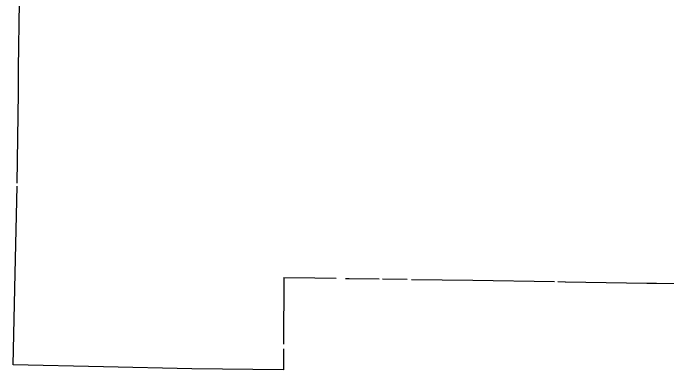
# Model space of a CAD drawing. Extents: x 77230 to 630905, y 790554 to 1662844.
# Drawn here: x 307715 to 345172, y 1369926 to 1390397 of the extents above; entities that cross this region are included whole.
import ezdxf

# ---------------------------------------------------------------- set-up
doc = ezdxf.new("R2010")
doc.units = 0
doc.layers.add('Level 43', color=7, linetype='Continuous')

msp = doc.modelspace()

# ---------------------------------------------------------------- linework, layer by layer
at = {"layer": 'Level 43'}
for points in [[(307958, 1380640), (308021, 1385825), (308030, 1387226), (308074, 1391045), (308167, 1396530)], [(307715, 1370219), (307840, 1375453), (307955, 1380462)], [(323217, 1375225), (323217, 1375214), (323211, 1371397)], [(323217, 1375225), (324995, 1375212), (326233, 1375186)], [(326754, 1375176), (326974, 1375171), (328679, 1375150)], [(328876, 1375147), (330293, 1375126)], [(330538, 1375123), (334057, 1375071), (338740, 1374997)], [(338923, 1374994), (339350, 1374987), (339358, 1374987), (344024, 1374898), (344567, 1374897), (345738, 1374883), (347238, 1374847), (349750, 1374822), (350347, 1374827), (350794, 1374821)], [(323210, 1371144), (323208, 1369926)], [(323208, 1369926), (317964, 1369987), (312892, 1370108), (312886, 1370108), (307715, 1370219)]]:
    msp.add_lwpolyline(points, dxfattribs=at)

doc.saveas('drawing.dxf')
